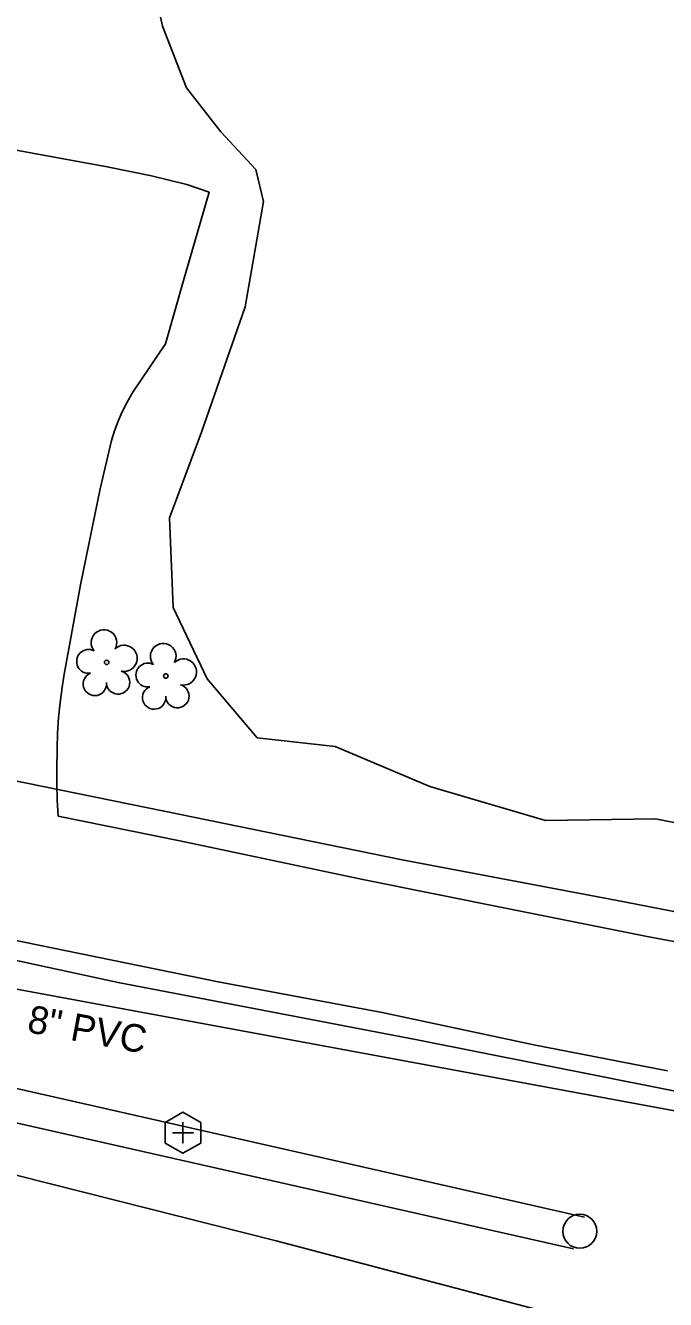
# Model space of a CAD drawing. Extents: x 1614427 to 1617186, y 896524 to 905462.
# Drawn here: x 1616579.4 to 1616672.2, y 900613 to 900797.8 of the extents above; entities that cross this region are included whole.
import ezdxf

# ---------------------------------------------------------------- set-up
doc = ezdxf.new("R2010")
doc.units = 0
for name, color, linetype in [('Exist Roads EOP', 7, 'Continuous'), ('Exist Roads EOP Other', 7, 'Continuous'), ('Exist Utilities Gas UG Line SUE LOS B', 7, 'Continuous'), ('Exist Utilities Other Pole CELL', 7, 'Continuous'), ('Exist Utilities Power UG Cable SUE LOS D', 7, 'Continuous'), ('Exist Utilities Sanitary Sewer Clean-Out CELL', 7, 'Continuous'), ('Exist Utilities Sanitary Sewer UG Line', 7, 'Continuous'), ('Exist Utilities Sanitary Sewer UG Line Text', 7, 'Continuous'), ('Exist Utilities TV UG Cable SUE LOS D', 7, 'Continuous'), ('Exist Utilities Water UG Line SUE LOS B', 7, 'Continuous'), ('Exist Vegetation Tree CELL', 7, 'Continuous'), ('Exist Vegetation Woods Line', 7, 'Continuous')]:
    doc.layers.add(name, color=color, linetype=linetype)

msp = doc.modelspace()

# ---------------------------------------------------------------- linework, layer by layer
at = {"layer": 'Exist Roads EOP'}
for points in [[(1616725.98, 900655.19), (1616706.42, 900658.85), (1616687.66, 900662.32), (1616669.58, 900665.7), (1616649.02, 900669.81), (1616628.31, 900673.96), (1616601.76, 900679.54), (1616584.12, 900683.13)], [(1616672.51, 900646.2), (1616653.12, 900649.98), (1616631.11, 900654.68), (1616607.36, 900659.13), (1616585.33, 900663.62), (1616556.71, 900669.45)]]:
    msp.add_lwpolyline(points, dxfattribs=at)
at = {"layer": 'Exist Roads EOP Other'}
msp.add_lwpolyline([(1616584.12, 900683.13), (1616584, 900685.49), (1616583.94, 900687.85), (1616583.93, 900690.21), (1616583.98, 900692.56), (1616583.99, 900692.95), (1616584.05, 900695.18), (1616584.19, 900697.4), (1616584.41, 900699.61), (1616584.7, 900701.81), (1616584.97, 900703.45), (1616587.37, 900716.71), (1616590.21, 900730.63), (1616591.88, 900737.62), (1616592.33, 900739.03), (1616592.85, 900740.41), (1616593.43, 900741.77), (1616594.09, 900743.1), (1616594.82, 900744.4), (1616595.05, 900744.78), (1616599.71, 900751.63), (1616602.32, 900760.85), (1616606.05, 900773.62), (1616602.78, 900774.77), (1616597.65, 900776), (1616591.24, 900777.33), (1616576.97, 900779.92)], dxfattribs=at)
at = {"layer": 'Exist Utilities Gas UG Line SUE LOS B'}
msp.add_lwpolyline([(1616394.55, 900660.9), (1616396.79, 900660.33), (1616435.63, 900653.06), (1616442.12, 900672.41), (1616448.47, 900679.22), (1616466.78, 900683.71), (1616508.5, 900677.59), (1616546.52, 900669.01), (1616592.84, 900659), (1616636.22, 900650.7), (1616681.17, 900641.76), (1616723.68, 900634.16), (1616764.96, 900626.4), (1616809.05, 900617.63), (1616814.7, 900616.8)], dxfattribs=at)
at = {"layer": 'Exist Utilities Other Pole CELL'}
msp.add_circle((1616659.8, 900622.94), 2.46, dxfattribs=at)
at = {"layer": 'Exist Utilities Power UG Cable SUE LOS D'}
msp.add_line((1616658.86, 900620.39), (1616477.27, 900661.42), dxfattribs=at)
at = {"layer": 'Exist Utilities Sanitary Sewer Clean-Out CELL'}
msp.add_line((1616602.23, 900637.23), (1616602.23, 900637.23), dxfattribs=at)
msp.add_lwpolyline([(1616599.65, 900638.72), (1616599.65, 900635.74), (1616602.23, 900634.25), (1616604.81, 900635.73), (1616604.81, 900638.71), (1616602.24, 900640.21)], close=True, dxfattribs=at)
msp.add_lwpolyline([(1616602.23, 900638.74), (1616602.23, 900635.72), (1616602.23, 900637.23), (1616603.74, 900637.23), (1616600.72, 900637.23)], dxfattribs=at)
at = {"layer": 'Exist Utilities Sanitary Sewer UG Line'}
msp.add_line((1616444.99, 900682.64), (1616817.89, 900613.71), dxfattribs=at)
at = {"layer": 'Exist Utilities TV UG Cable SUE LOS D'}
msp.add_lwpolyline([(1616660.46, 900624.98), (1616478.2, 900666.27), (1616448.1, 900673.09), (1616385.44, 900685.23), (1616179.59, 900773.68)], dxfattribs=at)
at = {"layer": 'Exist Utilities Water UG Line SUE LOS B'}
msp.add_lwpolyline([(1616440.01, 900719.87), (1616442.75, 900719.35), (1616445.26, 900718.9), (1616484.88, 900708.21), (1616511.34, 900703.06), (1616549.43, 900694.08), (1616599.5, 900683.85), (1616634.01, 900676.8), (1616664.96, 900670.95), (1616711.3, 900661.97), (1616757.89, 900653.17), (1616806.93, 900644.84), (1616813.89, 900643.35), (1616819.64, 900642.38)], dxfattribs=at)
at = {"layer": 'Exist Vegetation Tree CELL'}
for p, q in [((1616591.16, 900705.44), (1616591.16, 900705.44)), ((1616599.76, 900703.46), (1616599.76, 900703.46))]:
    msp.add_line(p, q, dxfattribs=at)
for centre in [(1616591.16, 900705.44), (1616599.76, 900703.46)]:
    msp.add_circle(centre, 0.326, dxfattribs=at)
for centre, radius, start, end in [((1616590.77, 900708.31), 1.86, 330.1651, 219.7134), ((1616599.37, 900706.33), 1.86, 330.1651, 219.7134), ((1616588.55, 900705.59), 1.73, 62.6636, 279.3457), ((1616593.7, 900706.03), 1.9, 257.1011, 134.1999), ((1616597.15, 900703.61), 1.73, 62.6636, 279.3457), ((1616602.31, 900704.05), 1.9, 257.1011, 134.1999), ((1616589.45, 900702.32), 1.69, 111.5671, 6.231), ((1616592.83, 900702.54), 1.7, 181.2822, 74.56), ((1616598.05, 900700.34), 1.69, 111.5671, 6.231), ((1616601.43, 900700.56), 1.7, 181.2822, 74.56)]:
    msp.add_arc(centre, radius, start, end, dxfattribs=at)
at = {"layer": 'Exist Vegetation Woods Line'}
for points in [[(1616684.98, 900679.9), (1616670.8, 900682.75), (1616654.81, 900682.51), (1616638.05, 900687.43), (1616624.29, 900693.23), (1616613, 900694.52), (1616605.73, 900703.08), (1616600.81, 900713.42), (1616600.26, 900726.41), (1616604.91, 900738.85), (1616611.28, 900757.01), (1616613.9, 900772.28), (1616612.82, 900776.92), (1616607.72, 900782.37), (1616602.74, 900788.77), (1616599.29, 900797.71), (1616594.73, 900817.95)], [(1616558.58, 900609.53), (1616545.17, 900626.32), (1616542.29, 900635.97), (1616548.02, 900638.67), (1616559.6, 900635.72), (1616615.74, 900621.53), (1616664.38, 900608.74)]]:
    msp.add_lwpolyline(points, dxfattribs=at)

# ---------------------------------------------------------------- texts
at = {"layer": 'Exist Utilities Sanitary Sewer UG Line Text'}
msp.add_text('8" PVC', height=4, rotation=349.5274, dxfattribs=at).set_placement((1616579.49, 900651.85))

doc.saveas('drawing.dxf')
